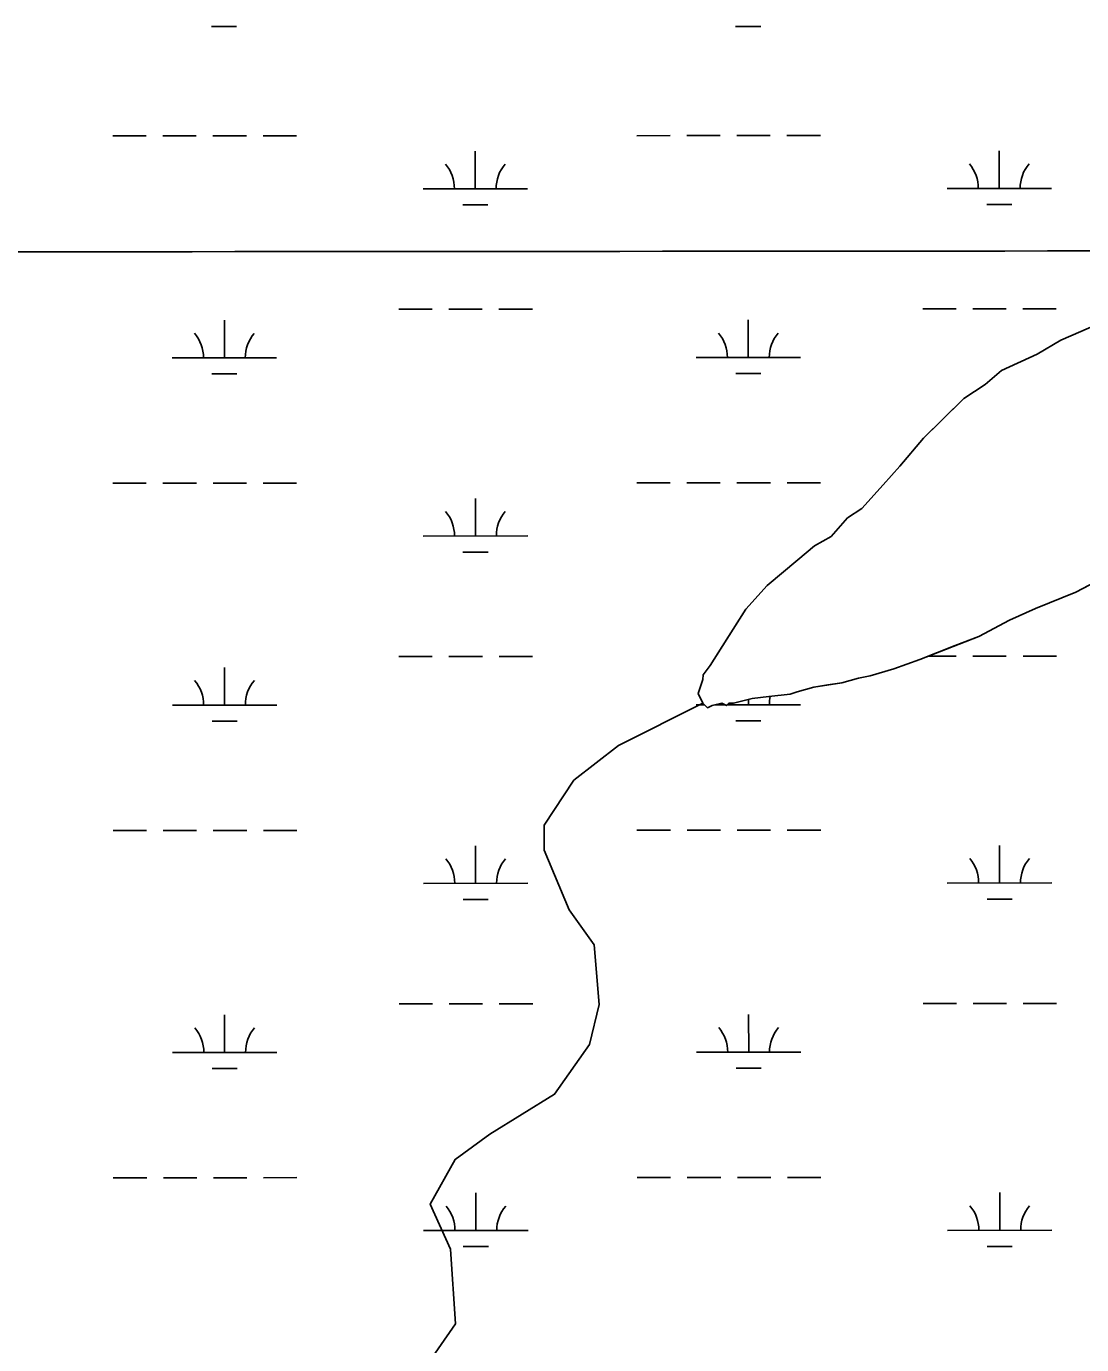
# Model space of a CAD drawing. Extents: x 3279314 to 3317160, y 734079 to 759431.
# Drawn here: x 3310345 to 3311356, y 750545 to 751808 of the extents above; entities that cross this region are included whole.
import ezdxf

# ---------------------------------------------------------------- set-up
doc = ezdxf.new("R2010")
doc.units = 0
for name, color, linetype in [('V-GRID-MAJR', 7, 'Continuous'), ('V-SITE-VEGE', 7, 'Continuous'), ('V-TOPO-SHOR', 7, 'Continuous'), ('V-WETL-SWMP', 7, 'Continuous')]:
    doc.layers.add(name, color=color, linetype=linetype)

msp = doc.modelspace()

# ---------------------------------------------------------------- linework, layer by layer
at = {"layer": 'V-GRID-MAJR'}
msp.add_spline([(3283456.1, 751579.5), (3286078.9, 751579.8), (3291324.4, 751580.9), (3296570, 751582.8), (3301815.6, 751585.5), (3307061.1, 751589), (3312306.7, 751593.2), (3314929.4, 751595.5)], degree=3, dxfattribs=at)
at = {"layer": 'V-SITE-VEGE'}
for p, q in [((3311335.7, 751507), (3311371.9, 751522.6)), ((3311313.1, 751493.6), (3311335.7, 751507)), ((3311279.1, 751478), (3311313.1, 751493.6)), ((3311263.3, 751464.6), (3311279.1, 751478)), ((3311242.9, 751451.2), (3311263.3, 751464.6)), ((3311204.3, 751413.1), (3311242.9, 751451.2)), ((3311181.6, 751386.1), (3311204.3, 751413.1)), ((3311165.6, 751368.2), (3311181.6, 751386.1)), ((3311145.2, 751345.7), (3311165.6, 751368.2)), ((3311131.6, 751336.8), (3311145.2, 751345.7)), ((3311115.7, 751318.8), (3311131.6, 751336.8)), ((3311099.9, 751309.9), (3311115.7, 751318.8)), ((3311084, 751296.4), (3311099.9, 751309.9)), ((3311054.5, 751271.8), (3311084, 751296.4)), ((3311388.5, 751285.6), (3311350.1, 751265.5)), ((3311034.1, 751249.4), (3311054.5, 751271.8)), ((3311350.1, 751265.5), (3311311.6, 751250)), ((3310999.9, 751195.4), (3311034.1, 751249.4)), ((3311311.6, 751250), (3311286.7, 751238.8)), ((3311286.7, 751238.8), (3311257.3, 751223.2)), ((3311257.3, 751223.2), (3311200.8, 751201)), ((3310993.1, 751186.4), (3310999.9, 751195.4)), ((3311175.9, 751192.1), (3311153.3, 751185.5)), ((3311200.8, 751201), (3311175.9, 751192.1)), ((3310988.4, 751168.4), (3310993, 751181.9)), ((3310993, 751181.9), (3310993.1, 751186.4)), ((3311142, 751183.3), (3311126.2, 751178.8)), ((3311153.3, 751185.5), (3311142, 751183.3)), ((3310992.9, 751159.3), (3310988.4, 751168.4)), ((3311076.4, 751167.9), (3311056.1, 751165.7)), ((3311083.2, 751170.1), (3311076.4, 751167.9)), ((3311099.1, 751174.5), (3311083.2, 751170.1)), ((3311126.2, 751178.8), (3311099.1, 751174.5)), ((3310997.4, 751154.8), (3310992.9, 751159.3)), ((3311001.9, 751157), (3310997.4, 751154.8)), ((3311011, 751159.2), (3311001.9, 751157)), ((3311015.5, 751156.9), (3311011, 751159.2)), ((3311017.7, 751159.2), (3311015.5, 751156.9)), ((3311022.2, 751159.2), (3311017.7, 751159.2)), ((3311040.3, 751163.6), (3311022.2, 751159.2)), ((3311056.1, 751165.7), (3311040.3, 751163.6))]:
    msp.add_line(p, q, dxfattribs=at)
at = {"layer": 'V-TOPO-SHOR'}
for points in [[(3311371.9, 751522.6), (3311335.7, 751507), (3311313.1, 751493.6), (3311279.1, 751478), (3311263.3, 751464.6), (3311242.9, 751451.2), (3311220.2, 751428.8), (3311204.3, 751413.1), (3311181.6, 751386.1), (3311165.6, 751368.2), (3311145.2, 751345.7), (3311131.6, 751336.8), (3311115.7, 751318.8), (3311099.9, 751309.9), (3311084, 751296.4), (3311054.5, 751271.8), (3311034.1, 751249.4), (3311011.3, 751213.4), (3310999.9, 751195.4), (3310993.1, 751186.4), (3310993, 751181.9), (3310988.4, 751168.4), (3310990.7, 751163.9), (3310992.9, 751159.3), (3310995.1, 751157.1), (3310997.4, 751154.8), (3311001.9, 751157), (3311011, 751159.2), (3311015.5, 751156.9), (3311017.7, 751159.2), (3311022.2, 751159.2), (3311040.3, 751163.6), (3311056.1, 751165.7), (3311076.4, 751167.9), (3311083.2, 751170.1), (3311099.1, 751174.5), (3311112.6, 751176.7), (3311126.2, 751178.8), (3311142, 751183.3), (3311153.3, 751185.5), (3311175.9, 751192.1), (3311200.8, 751201), (3311234.7, 751214.3), (3311257.3, 751223.2), (3311286.7, 751238.8), (3311311.6, 751250), (3311350.1, 751265.5), (3311388.5, 751285.6)], [(3310992.9, 751159.3), (3310912.2, 751118.8), (3310869.3, 751085.3), (3310840.8, 751042.3), (3310840.8, 751018.4), (3310864.8, 750961.2), (3310888.8, 750927.8), (3310893.7, 750870.5), (3310884.2, 750832.3), (3310850.9, 750784.5), (3310788.9, 750746.2), (3310755.6, 750722.2), (3310731.8, 750679.2), (3310751, 750636.3), (3310756, 750564.7), (3310722.6, 750516.8)]]:
    msp.add_lwpolyline(points, dxfattribs=at)
at = {"layer": 'V-WETL-SWMP'}
for p, q in [((3310522.3, 751807.3), (3310546.3, 751807.3)), ((3311024.3, 751807.5), (3311048.3, 751807.5)), ((3310427.6, 751702.6), (3310459.6, 751702.6)), ((3310475.6, 751702.6), (3310507.6, 751702.6)), ((3310523.6, 751702.6), (3310555.6, 751702.7)), ((3310571.6, 751702.7), (3310603.6, 751702.7)), ((3310929.5, 751702.8), (3310961.5, 751702.9)), ((3310977.5, 751702.9), (3311009.5, 751702.9)), ((3311025.5, 751702.9), (3311057.5, 751702.9)), ((3311073.5, 751702.9), (3311105.5, 751702.9)), ((3310774.9, 751652), (3310774.9, 751688)), ((3311276.8, 751652.3), (3311276.8, 751688.3)), ((3310724.9, 751652), (3310824.9, 751652)), ((3311226.8, 751652.3), (3311326.8, 751652.3)), ((3310762.9, 751636.6), (3310786.9, 751636.6)), ((3311264.8, 751636.8), (3311288.8, 751636.9)), ((3310701.6, 751536.6), (3310733.6, 751536.6)), ((3310749.6, 751536.6), (3310781.6, 751536.6)), ((3310797.6, 751536.6), (3310829.6, 751536.6)), ((3311203.5, 751536.8), (3311235.5, 751536.8)), ((3311251.5, 751536.8), (3311283.5, 751536.8)), ((3311299.5, 751536.9), (3311331.5, 751536.9)), ((3310534.5, 751490), (3310534.5, 751526)), ((3311036.4, 751490.3), (3311036.4, 751526.3)), ((3311335.7, 751507), (3311371.9, 751522.6)), ((3311335.7, 751507), (3311371.9, 751522.6)), ((3311313.1, 751493.6), (3311335.7, 751507)), ((3311313.1, 751493.6), (3311335.7, 751507)), ((3310484.5, 751490), (3310584.5, 751490.1)), ((3310986.4, 751490.3), (3311086.4, 751490.3)), ((3311279.1, 751478), (3311313.1, 751493.6)), ((3311279.1, 751478), (3311313.1, 751493.6)), ((3310522.5, 751474.6), (3310546.5, 751474.6)), ((3311024.4, 751474.9), (3311048.4, 751474.9)), ((3311263.3, 751464.6), (3311279.1, 751478)), ((3311263.3, 751464.6), (3311279.1, 751478)), ((3311242.9, 751451.2), (3311263.3, 751464.6)), ((3311242.9, 751451.2), (3311263.3, 751464.6)), ((3311204.3, 751413.1), (3311242.9, 751451.2)), ((3311204.3, 751413.1), (3311242.9, 751451.2)), ((3311181.6, 751386.1), (3311204.3, 751413.1)), ((3311181.6, 751386.1), (3311204.3, 751413.1)), ((3311165.6, 751368.2), (3311181.6, 751386.1)), ((3311165.6, 751368.2), (3311181.6, 751386.1)), ((3310427.7, 751369.9), (3310459.7, 751369.9)), ((3310475.7, 751369.9), (3310507.7, 751370)), ((3310523.7, 751370), (3310555.7, 751370)), ((3310571.7, 751370), (3310603.7, 751370)), ((3310929.6, 751370.2), (3310961.6, 751370.2)), ((3310977.6, 751370.2), (3311009.6, 751370.2)), ((3311025.6, 751370.2), (3311057.6, 751370.2)), ((3311073.6, 751370.2), (3311105.6, 751370.3)), ((3311145.2, 751345.7), (3311165.6, 751368.2)), ((3311145.2, 751345.7), (3311165.6, 751368.2)), ((3310775.1, 751319.3), (3310775.1, 751355.3)), ((3311131.6, 751336.8), (3311145.2, 751345.7)), ((3311131.6, 751336.8), (3311145.2, 751345.7)), ((3311115.7, 751318.8), (3311131.6, 751336.8)), ((3311115.7, 751318.8), (3311131.6, 751336.8)), ((3310725.1, 751319.3), (3310825.1, 751319.4)), ((3311099.9, 751309.9), (3311115.7, 751318.8)), ((3311099.9, 751309.9), (3311115.7, 751318.8)), ((3311084, 751296.4), (3311099.9, 751309.9)), ((3311084, 751296.4), (3311099.9, 751309.9)), ((3310763.1, 751303.9), (3310787.1, 751303.9)), ((3311054.5, 751271.8), (3311084, 751296.4)), ((3311054.5, 751271.8), (3311084, 751296.4)), ((3311388.5, 751285.6), (3311350.1, 751265.5)), ((3311388.5, 751285.6), (3311350.1, 751265.5)), ((3311034.1, 751249.4), (3311054.5, 751271.8)), ((3311034.1, 751249.4), (3311054.5, 751271.8)), ((3311350.1, 751265.5), (3311311.6, 751249.9)), ((3311350.1, 751265.5), (3311311.6, 751249.9)), ((3310999.9, 751195.4), (3311034.1, 751249.4)), ((3310999.9, 751195.4), (3311034.1, 751249.4)), ((3311311.6, 751249.9), (3311286.7, 751238.8)), ((3311311.6, 751249.9), (3311286.7, 751238.8)), ((3311286.7, 751238.8), (3311257.3, 751223.2)), ((3311286.7, 751238.8), (3311257.3, 751223.2)), ((3311257.3, 751223.2), (3311200.8, 751201)), ((3311257.3, 751223.2), (3311200.8, 751201)), ((3310534.7, 751157.4), (3310534.7, 751193.4)), ((3310701.7, 751203.9), (3310733.7, 751203.9)), ((3310749.7, 751203.9), (3310781.7, 751203.9)), ((3310797.7, 751203.9), (3310829.7, 751203.9)), ((3310993.1, 751186.4), (3310999.9, 751195.4)), ((3310993.1, 751186.4), (3310999.9, 751195.4)), ((3311175.9, 751192.1), (3311153.3, 751185.5)), ((3311175.9, 751192.1), (3311153.3, 751185.5)), ((3311200.8, 751201), (3311175.9, 751192.1)), ((3311200.8, 751201), (3311175.9, 751192.1)), ((3311208.8, 751204.1), (3311235.6, 751204.2)), ((3311251.6, 751204.2), (3311283.6, 751204.2)), ((3311299.6, 751204.2), (3311331.6, 751204.2)), ((3310988.4, 751168.4), (3310993, 751181.9)), ((3310988.4, 751168.4), (3310993, 751181.9)), ((3310993, 751181.9), (3310993.1, 751186.4)), ((3310993, 751181.9), (3310993.1, 751186.4)), ((3311142, 751183.3), (3311126.2, 751178.8)), ((3311142, 751183.3), (3311126.2, 751178.8)), ((3311153.3, 751185.5), (3311142, 751183.3)), ((3311153.3, 751185.5), (3311142, 751183.3)), ((3310992.9, 751159.3), (3310988.4, 751168.4)), ((3310992.9, 751159.3), (3310988.4, 751168.4)), ((3311076.4, 751167.9), (3311056.1, 751165.7)), ((3311076.4, 751167.9), (3311056.1, 751165.7)), ((3311083.2, 751170.1), (3311076.4, 751167.9)), ((3311083.2, 751170.1), (3311076.4, 751167.9)), ((3311099.1, 751174.5), (3311083.2, 751170.1)), ((3311099.1, 751174.5), (3311083.2, 751170.1)), ((3311126.2, 751178.8), (3311099.1, 751174.5)), ((3311126.2, 751178.8), (3311099.1, 751174.5)), ((3310484.7, 751157.3), (3310584.7, 751157.4)), ((3310986.6, 751157.6), (3310994.6, 751157.6)), ((3310997.4, 751154.8), (3310992.9, 751159.3)), ((3310997.4, 751154.8), (3310992.9, 751159.3)), ((3311001.9, 751157), (3310997.4, 751154.8)), ((3311001.9, 751157), (3310997.4, 751154.8)), ((3311011, 751159.2), (3311001.9, 751157)), ((3311011, 751159.2), (3311001.9, 751157)), ((3311004.3, 751157.6), (3311014.2, 751157.6)), ((3311015.5, 751156.9), (3311011, 751159.2)), ((3311015.5, 751156.9), (3311011, 751159.2)), ((3311017.7, 751159.2), (3311015.5, 751156.9)), ((3311017.7, 751159.2), (3311015.5, 751156.9)), ((3311016.1, 751157.6), (3311086.6, 751157.6)), ((3311022.2, 751159.2), (3311017.7, 751159.2)), ((3311022.2, 751159.2), (3311017.7, 751159.2)), ((3311040.3, 751163.6), (3311022.2, 751159.2)), ((3311040.3, 751163.6), (3311022.2, 751159.2)), ((3311036.6, 751157.6), (3311036.6, 751162.7)), ((3311056.1, 751165.7), (3311040.3, 751163.6)), ((3311056.1, 751165.7), (3311040.3, 751163.6)), ((3310522.7, 751141.9), (3310546.7, 751141.9)), ((3311024.6, 751142.2), (3311048.6, 751142.2)), ((3310427.9, 751037.2), (3310459.9, 751037.3)), ((3310475.9, 751037.3), (3310507.9, 751037.3)), ((3310523.9, 751037.3), (3310555.9, 751037.3)), ((3310571.9, 751037.3), (3310603.9, 751037.3)), ((3310929.8, 751037.5), (3310961.8, 751037.5)), ((3310977.8, 751037.5), (3311009.8, 751037.5)), ((3311025.8, 751037.5), (3311057.8, 751037.6)), ((3311073.8, 751037.6), (3311105.8, 751037.6)), ((3310775.2, 750986.7), (3310775.2, 751022.7)), ((3311277.1, 750986.9), (3311277.1, 751022.9)), ((3310725.2, 750986.6), (3310825.2, 750986.7)), ((3311227.1, 750986.9), (3311327.1, 750987)), ((3310763.2, 750971.2), (3310787.2, 750971.2)), ((3311265.2, 750971.5), (3311289.2, 750971.5)), ((3310701.9, 750871.2), (3310733.9, 750871.2)), ((3310749.9, 750871.2), (3310781.9, 750871.2)), ((3310797.9, 750871.3), (3310829.9, 750871.3)), ((3311203.8, 750871.5), (3311235.8, 750871.5)), ((3311251.8, 750871.5), (3311283.8, 750871.5)), ((3311299.8, 750871.5), (3311331.8, 750871.5)), ((3310534.8, 750824.7), (3310534.8, 750860.7)), ((3311036.8, 750824.9), (3311036.7, 750860.9)), ((3310484.8, 750824.7), (3310584.8, 750824.7)), ((3310986.8, 750824.9), (3311086.8, 750825)), ((3310522.9, 750809.3), (3310546.9, 750809.3)), ((3311024.8, 750809.5), (3311048.8, 750809.5)), ((3310428.1, 750704.6), (3310460.1, 750704.6)), ((3310476.1, 750704.6), (3310508.1, 750704.6)), ((3310524.1, 750704.6), (3310556.1, 750704.6)), ((3310572.1, 750704.6), (3310604.1, 750704.7)), ((3310930, 750704.8), (3310962, 750704.8)), ((3310978, 750704.8), (3311010, 750704.9)), ((3311026, 750704.9), (3311058, 750704.9)), ((3311074, 750704.9), (3311106, 750704.9)), ((3310775.4, 750654), (3310775.4, 750690)), ((3311277.3, 750654.3), (3311277.3, 750690.3)), ((3310725.4, 750654), (3310825.4, 750654)), ((3311227.3, 750654.2), (3311327.3, 750654.3)), ((3310763.4, 750638.6), (3310787.4, 750638.6)), ((3311265.3, 750638.8), (3311289.3, 750638.8))]:
    msp.add_line(p, q, dxfattribs=at)
for centre, start, end in [((3310719.7, 751652.5), 359.2573, 40.801), ((3310830.1, 751652.5), 139.2573, 180.801), ((3311221.6, 751652.7), 359.2573, 40.801), ((3311332.1, 751652.8), 139.2573, 180.801), ((3310479.3, 751490.5), 359.2573, 40.801), ((3310589.8, 751490.5), 139.2573, 180.801), ((3310981.2, 751490.7), 359.2573, 40.801), ((3311091.7, 751490.8), 139.2573, 180.801), ((3310719.8, 751319.8), 359.2573, 40.801), ((3310830.3, 751319.9), 139.2573, 180.801), ((3310479.4, 751157.8), 359.2573, 40.801), ((3310589.9, 751157.9), 139.2573, 180.801), ((3310981.3, 751158.1), 359.2573, 0.0027), ((3311091.8, 751158.1), 167.3037, 180.801), ((3310720, 750987.1), 359.2573, 40.801), ((3310830.5, 750987.2), 139.2573, 180.801), ((3311221.9, 750987.4), 359.2573, 40.801), ((3311332.4, 750987.4), 139.2573, 180.801), ((3310479.6, 750825.1), 359.2573, 40.801), ((3310590.1, 750825.2), 139.2573, 180.801), ((3310981.5, 750825.4), 359.2573, 40.801), ((3311092, 750825.4), 139.2573, 180.801), ((3310720.2, 750654.4), 359.2573, 40.801), ((3310830.7, 750654.5), 139.2573, 180.801), ((3311222.1, 750654.7), 359.2573, 40.801), ((3311332.6, 750654.8), 139.2573, 180.801)]:
    msp.add_arc(centre, 35.2, start, end, dxfattribs=at)

doc.saveas('drawing.dxf')
